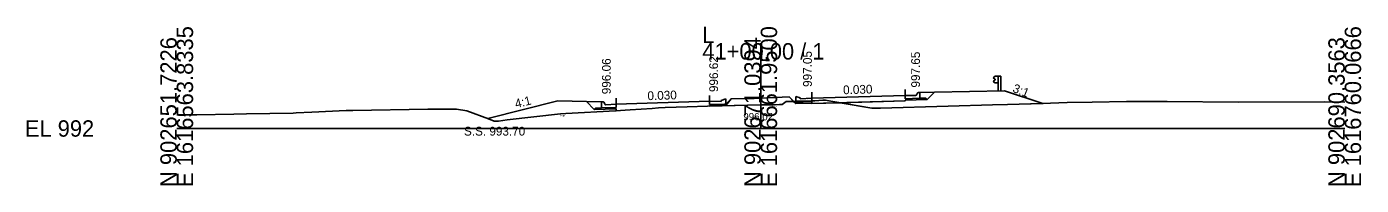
# Model space of a CAD drawing. Extents: x 1009 to 7438, y -1586 to 7964.
# Drawn here: x 4009.2 to 4237.7, y -1086 to -1058.9 of the extents above; entities that cross this region are included whole.
import ezdxf

# ---------------------------------------------------------------- set-up
doc = ezdxf.new("R2010")
doc.units = 0
for name, color, linetype in [('Exist Cross Section Cell', 7, 'Continuous'), ('Exist XS Center Line Elevation Label', 7, 'Continuous'), ('Exist XS Ground Line', 7, 'Continuous'), ('Prop XS Dump Level', 7, 'Continuous'), ('Prop XS Earthwork Shape', 7, 'Continuous'), ('Prop XS EOT Tick Mark', 7, 'Continuous'), ('Prop XS Finish Grade', 7, 'Continuous'), ('Prop XS Finish Grade CurbGutter', 7, 'Continuous'), ('Prop XS Finish Grade Earthwork', 7, 'Continuous'), ('Prop XS Finish Grade Pavement', 7, 'Continuous'), ('Prop XS Guardrail', 7, 'Continuous'), ('Prop XS Hydro Elevations', 7, 'Continuous'), ('Prop XS Pvmt Edge Slope', 7, 'Continuous'), ('Prop XS SE Text', 7, 'Continuous'), ('Prop XS Side Slope Text', 7, 'Continuous'), ('Prop XS SS Elevation Text', 7, 'Continuous'), ('Prop XS Subgrade CurbGutter', 7, 'Continuous'), ('Prop XS Subgrade Earthwork', 7, 'Continuous')]:
    doc.layers.add(name, color=color, linetype=linetype)

msp = doc.modelspace()

# ---------------------------------------------------------------- linework, layer by layer
at = {"layer": 'Exist Cross Section Cell'}
for p, q in [((4134.89, -1076.27), (4134.89, -1061.69)), ((4034.89, -1076.27), (4134.89, -1076.27)), ((4134.89, -1076.27), (4234.89, -1076.27))]:
    msp.add_line(p, q, dxfattribs=at)
at = {"layer": 'Exist XS Ground Line'}
for p, q in [((4138.57, -1072.18), (4139.23, -1071.67)), ((4139.23, -1071.67), (4140.43, -1071.64)), ((4140.43, -1071.64), (4144.15, -1071.55)), ((4144.15, -1071.55), (4145.5, -1071.45)), ((4145.5, -1071.45), (4145.94, -1071.41)), ((4145.94, -1071.41), (4153.92, -1072.82)), ((4187.34, -1071.84), (4191.62, -1071.77)), ((4191.62, -1071.77), (4197.54, -1071.68)), ((4197.54, -1071.68), (4200.14, -1071.66)), ((4200.14, -1071.66), (4204.5, -1071.66)), ((4204.5, -1071.66), (4216.63, -1071.75)), ((4216.63, -1071.75), (4231.43, -1071.71)), ((4231.43, -1071.71), (4234.89, -1071.77)), ((4034.89, -1073.95), (4038.34, -1073.93)), ((4038.34, -1073.93), (4044.65, -1073.8)), ((4044.65, -1073.8), (4046.85, -1073.77)), ((4046.85, -1073.77), (4054.84, -1073.64)), ((4054.84, -1073.64), (4055.37, -1073.61)), ((4055.37, -1073.61), (4058.04, -1073.49)), ((4058.04, -1073.49), (4063.88, -1073.2)), ((4063.88, -1073.2), (4065.04, -1073.18)), ((4065.04, -1073.18), (4077.91, -1072.94)), ((4077.91, -1072.94), (4082.79, -1072.97)), ((4082.79, -1072.97), (4084.58, -1073.23)), ((4084.58, -1073.23), (4088.25, -1074.61)), ((4091.49, -1074.81), (4100.59, -1073.79)), ((4100.59, -1073.79), (4101.53, -1073.7)), ((4101.53, -1073.7), (4110.01, -1073.23)), ((4110.01, -1073.23), (4112.51, -1073.1)), ((4112.51, -1073.1), (4116.29, -1072.83)), ((4116.29, -1072.83), (4117.36, -1072.75)), ((4117.36, -1072.75), (4118.51, -1072.71)), ((4118.51, -1072.71), (4122.3, -1072.57)), ((4122.3, -1072.57), (4125.8, -1072.48)), ((4125.8, -1072.48), (4134.89, -1072.25)), ((4134.89, -1072.25), (4136.83, -1072.2)), ((4136.83, -1072.2), (4138.13, -1072.18)), ((4138.13, -1072.18), (4138.57, -1072.18)), ((4153.92, -1072.82), (4155.38, -1072.77)), ((4155.38, -1072.77), (4166.96, -1072.43)), ((4166.96, -1072.43), (4174.59, -1072.2)), ((4174.59, -1072.2), (4177.15, -1072.18)), ((4177.15, -1072.18), (4183.11, -1072.02)), ((4183.11, -1072.02), (4187.34, -1071.84)), ((4088.25, -1074.61), (4089.22, -1074.99)), ((4089.22, -1074.99), (4089.97, -1074.99)), ((4089.97, -1074.99), (4091.49, -1074.81))]:
    msp.add_line(p, q, dxfattribs=at)
at = {"layer": 'Prop XS Dump Level'}
for p, q in [((4110.14, -1072.09), (4126.14, -1071.61)), ((4110.14, -1072.09), (4126.14, -1071.61)), ((4143.64, -1071.09), (4159.64, -1070.61)), ((4143.64, -1071.09), (4159.64, -1070.61))]:
    msp.add_line(p, q, dxfattribs=at)
at = {"layer": 'Prop XS Earthwork Shape'}
for points in [[(4088.25, -1074.61), (4089.22, -1074.99), (4089.97, -1074.99), (4091.49, -1074.81), (4100.59, -1073.79), (4101.53, -1073.7), (4110.01, -1073.23), (4110.14, -1073.23), (4110.14, -1073.01), (4110.14, -1072.92), (4106.39, -1073.03), (4105.04, -1071.68), (4100.14, -1071.57), (4088.15, -1074.57)], [(4128.89, -1072.14), (4129.82, -1071.21), (4133.76, -1071.13), (4139.74, -1070.86), (4140.52, -1071.64), (4140.43, -1071.64), (4139.23, -1071.67), (4138.57, -1072.18), (4138.13, -1072.18), (4136.83, -1072.2), (4134.89, -1072.25), (4126.14, -1072.47), (4126.14, -1072.44), (4128.89, -1072.36), (4128.67, -1072.14)], [(4141.14, -1071.74), (4140.88, -1072), (4140.52, -1071.64), (4140.9, -1071.63), (4140.9, -1071.75)], [(4143.64, -1071.92), (4143.64, -1071.67), (4142.14, -1071.71), (4141.14, -1071.74), (4140.88, -1072)], [(4143.64, -1071.67), (4142.14, -1071.71), (4141.14, -1071.74), (4140.9, -1071.75), (4140.9, -1071.63), (4143.64, -1071.56)], [(4143.64, -1072), (4148.48, -1071.86), (4145.94, -1071.41), (4145.5, -1071.45), (4144.15, -1071.55), (4143.64, -1071.56), (4143.64, -1071.67), (4143.64, -1071.92)], [(4155.38, -1072.77), (4166.96, -1072.43), (4174.59, -1072.2), (4177.15, -1072.18), (4183.21, -1072.02), (4176.64, -1069.83), (4164.64, -1070.07), (4163.39, -1071.32), (4159.64, -1071.44), (4159.64, -1071.52), (4148.48, -1071.86), (4153.92, -1072.82)]]:
    msp.add_lwpolyline(points, close=True, dxfattribs=at)
at = {"layer": 'Prop XS EOT Tick Mark'}
for p, q in [((4110.14, -1072.09), (4110.14, -1071.09)), ((4126.14, -1071.61), (4126.14, -1070.61)), ((4143.64, -1071.09), (4143.64, -1070.09)), ((4159.64, -1070.61), (4159.64, -1069.61))]:
    msp.add_line(p, q, dxfattribs=at)
at = {"layer": 'Prop XS Finish Grade'}
for p, q in [((4107.64, -1071.73), (4105.04, -1071.68)), ((4162.14, -1070.13), (4164.64, -1070.07))]:
    msp.add_line(p, q, dxfattribs=at)
at = {"layer": 'Prop XS Finish Grade CurbGutter'}
for p, q in [((4107.64, -1071.73), (4107.89, -1071.73)), ((4107.89, -1071.73), (4108.02, -1071.76)), ((4108.11, -1071.85), (4108.02, -1071.76)), ((4126.14, -1071.61), (4128.14, -1071.65)), ((4128.14, -1071.48), (4128.89, -1071.23)), ((4128.14, -1071.65), (4128.14, -1071.48)), ((4141.65, -1071.06), (4140.9, -1070.81)), ((4141.65, -1071.23), (4141.65, -1071.06)), ((4143.64, -1071.09), (4141.65, -1071.23)), ((4143.64, -1071.09), (4142.89, -1071.14)), ((4159.64, -1070.61), (4161.39, -1070.62)), ((4161.39, -1070.62), (4161.52, -1070.6)), ((4161.52, -1070.6), (4161.61, -1070.51)), ((4161.61, -1070.51), (4161.68, -1070.26)), ((4161.68, -1070.26), (4161.77, -1070.17)), ((4161.89, -1070.13), (4161.77, -1070.17)), ((4162.14, -1070.13), (4161.89, -1070.13)), ((4108.18, -1072.1), (4108.11, -1071.85)), ((4108.27, -1072.19), (4108.18, -1072.1)), ((4108.39, -1072.21), (4108.27, -1072.19)), ((4110.14, -1072.09), (4108.39, -1072.21))]:
    msp.add_line(p, q, dxfattribs=at)
at = {"layer": 'Prop XS Finish Grade Earthwork'}
for p, q in [((4100.14, -1071.57), (4088.15, -1074.57)), ((4105.04, -1071.68), (4100.14, -1071.57)), ((4129.82, -1071.21), (4133.76, -1071.13)), ((4139.74, -1070.86), (4133.76, -1071.13)), ((4164.64, -1070.07), (4176.64, -1069.83)), ((4176.64, -1069.83), (4183.21, -1072.02))]:
    msp.add_line(p, q, dxfattribs=at)
at = {"layer": 'Prop XS Finish Grade Pavement'}
for p, q in [((4110.14, -1072.09), (4126.14, -1071.61)), ((4143.64, -1071.09), (4159.64, -1070.61))]:
    msp.add_line(p, q, dxfattribs=at)
at = {"layer": 'Prop XS Guardrail'}
for p, q in [((4174.74, -1067.55), (4174.71, -1067.61)), ((4174.71, -1067.61), (4174.74, -1067.67)), ((4174.74, -1068.16), (4174.71, -1068.22)), ((4174.71, -1068.22), (4174.74, -1068.28)), ((4175.03, -1067.35), (4174.74, -1067.55)), ((4174.74, -1067.67), (4175.03, -1067.87)), ((4175.03, -1067.96), (4174.74, -1068.16)), ((4174.74, -1068.28), (4175.03, -1068.48)), ((4175.53, -1067.35), (4175.03, -1067.35)), ((4175.03, -1067.87), (4175.03, -1067.96)), ((4175.03, -1068.48), (4175.53, -1068.48)), ((4176.03, -1067.35), (4175.53, -1067.35)), ((4175.53, -1067.35), (4175.53, -1069.85)), ((4176.03, -1069.85), (4176.03, -1067.35))]:
    msp.add_line(p, q, dxfattribs=at)
at = {"layer": 'Prop XS Pvmt Edge Slope'}
for p, q in [((4141.14, -1071.74), (4140.88, -1072)), ((4142.14, -1071.71), (4140.9, -1071.75)), ((4162.14, -1071.11), (4163.14, -1071.08)), ((4163.14, -1071.08), (4163.39, -1071.32)), ((4106.64, -1072.78), (4106.39, -1073.03)), ((4107.64, -1072.75), (4106.64, -1072.78)), ((4127.64, -1072.16), (4128.67, -1072.14)), ((4127.64, -1072.16), (4128.89, -1072.14)), ((4128.67, -1072.14), (4128.89, -1072.36))]:
    msp.add_line(p, q, dxfattribs=at)
at = {"layer": 'Prop XS Subgrade CurbGutter'}
for p, q in [((4107.64, -1072.75), (4107.64, -1071.73)), ((4126.14, -1071.61), (4126.14, -1072.19)), ((4128.89, -1072.14), (4128.89, -1071.23)), ((4140.9, -1071.75), (4140.9, -1070.81)), ((4143.64, -1071.67), (4142.14, -1071.71)), ((4143.64, -1071.09), (4143.64, -1071.67)), ((4159.64, -1070.61), (4159.64, -1071.19)), ((4159.64, -1071.19), (4162.14, -1071.11)), ((4162.14, -1071.11), (4162.14, -1070.13)), ((4110.14, -1072.67), (4107.64, -1072.75)), ((4110.14, -1072.09), (4110.14, -1072.67)), ((4126.14, -1072.19), (4127.64, -1072.16))]:
    msp.add_line(p, q, dxfattribs=at)
at = {"layer": 'Prop XS Subgrade Earthwork'}
for p, q in [((4106.39, -1073.03), (4105.04, -1071.68)), ((4128.89, -1072.36), (4129.82, -1071.21)), ((4140.88, -1072), (4139.74, -1070.86)), ((4143.64, -1072), (4159.64, -1071.52)), ((4143.64, -1072), (4143.64, -1071.67)), ((4143.64, -1072), (4143.64, -1071.67)), ((4159.64, -1071.44), (4163.39, -1071.32)), ((4159.64, -1071.52), (4159.64, -1071.44)), ((4163.39, -1071.32), (4164.64, -1070.07)), ((4110.14, -1072.92), (4106.39, -1073.03)), ((4110.14, -1073.01), (4110.14, -1072.92)), ((4110.14, -1073.01), (4110.14, -1073.23)), ((4126.14, -1072.44), (4128.89, -1072.36)), ((4126.14, -1072.47), (4126.14, -1072.44)), ((4143.64, -1071.92), (4140.88, -1072)), ((4143.64, -1072), (4143.64, -1071.92))]:
    msp.add_line(p, q, dxfattribs=at)

# ---------------------------------------------------------------- texts
at = {"layer": 'Exist Cross Section Cell'}
for s, p in [('E 1616563.8335', (4037.69, -1086.27)), ('E 1616661.9500', (4137.69, -1086.27)), ('E 1616760.0666', (4237.69, -1086.27)), ('N 902651.7226', (4034.89, -1086.27)), ('N 902671.0394', (4134.89, -1086.27)), ('N 902690.3563', (4234.89, -1086.27))]:
    msp.add_text(s, height=2.8, rotation=90, dxfattribs=at).set_placement(p)
for s, p in [('L', (4124.89, -1061.69)), ('41+00.00 / 1', (4124.89, -1064.49)), ('EL 992', (4008.89, -1077.67))]:
    msp.add_text(s, height=2.8, dxfattribs=at).set_placement(p)
at = {"layer": 'Exist XS Center Line Elevation Label'}
msp.add_text('996.02', height=1.25, dxfattribs=at).set_placement((4131.91, -1074.87))
at = {"layer": 'Prop XS Dump Level'}
for p in [(4100.61, -1074.2), (4136.84, -1072.61), (4136.84, -1072.61), (4136.84, -1072.61)]:
    msp.add_text('Eop', height=0.3, dxfattribs=at).set_placement(p)
at = {"layer": 'Prop XS Hydro Elevations'}
for s, p in [('996.06', (4109.21, -1070.42)), ('996.62', (4127.58, -1070.05)), ('997.05', (4143.64, -1069.17)), ('997.65', (4162.16, -1069.28))]:
    msp.add_text(s, height=1.5, rotation=90, dxfattribs=at).set_placement(p)
at = {"layer": 'Prop XS SE Text'}
for p in [(4149.02, -1070.43), (4115.52, -1071.43)]:
    msp.add_text('0.030', height=1.5, rotation=1.7184, dxfattribs=at).set_placement(p)
at = {"layer": 'Prop XS Side Slope Text'}
for s, rotation, p in [('3:1', 338.6493, (4177.91, -1069.98)), ('4:1', 14.0362, (4093, -1072.81))]:
    msp.add_text(s, height=1.5, rotation=rotation, dxfattribs=at).set_placement(p)
at = {"layer": 'Prop XS SS Elevation Text'}
msp.add_text('S.S. 993.70', height=1.5, dxfattribs=at).set_placement((4084.08, -1077.48))

doc.saveas('drawing.dxf')
